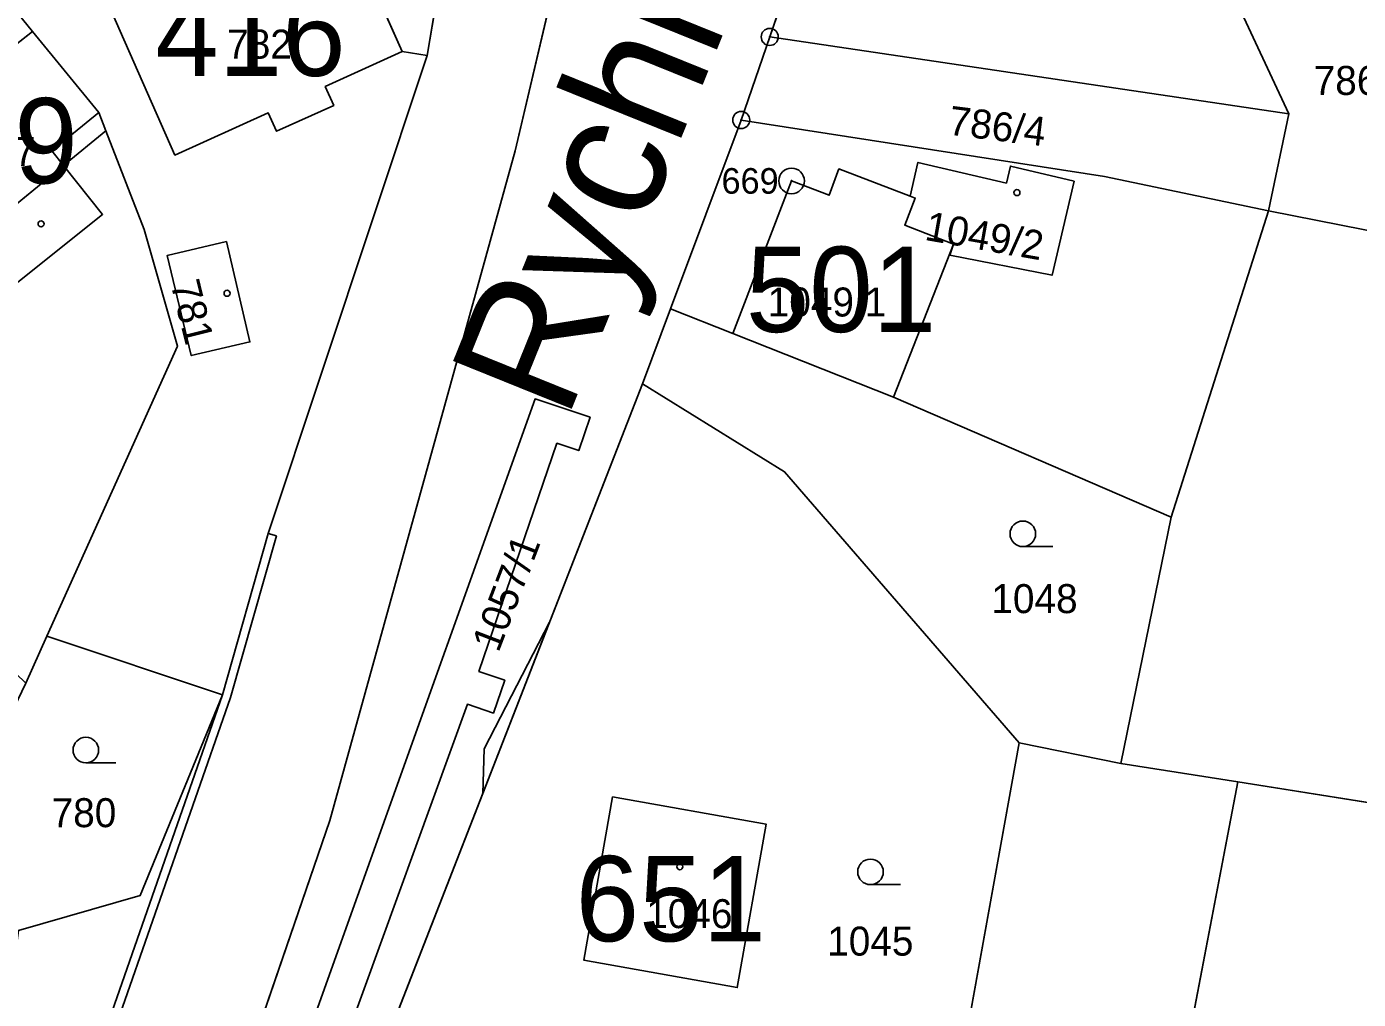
# Model space of a CAD drawing. Extents: x -689422 to -685210, y -987725 to -982160.
# Drawn here: x -686972.5 to -686894.4, y -985510.2 to -985453.2 of the extents above; entities that cross this region are included whole.
import ezdxf

# ---------------------------------------------------------------- set-up
doc = ezdxf.new("R2010")
doc.units = 0
for name, color, linetype in [('KN_Budovy', 7, 'Continuous'), ('KN_Budovy_cisla_domovni', 7, 'Continuous'), ('KN_Hranice_parcel', 7, 'Continuous'), ('KN_Hranice_parcel_vnitrni_kresba', 7, 'Continuous'), ('KN_Parcelni cisla', 7, 'Continuous'), ('KN_Polygon parcely', 7, 'Continuous'), ('KN_Popisy_pomistni nazvy nazvy ulic', 7, 'Continuous'), ('KN_POZEMKY_ORNA PUDA', 7, 'Continuous'), ('KN_POZEMKY_OSTATNI PLOCHA', 7, 'Continuous'), ('KN_POZEMKY_TTP', 7, 'Continuous'), ('KN_POZEMKY_VODNI_PLOCHA', 7, 'Continuous'), ('KN_POZEMKY_ZAHRADA', 7, 'Continuous'), ('KN_POZEMKY_ZASTAVENA PLOCHA', 7, 'Continuous'), ('KN_VYUZITI_07_vodni plocha_tok prirozeny', 7, 'Continuous'), ('KN_VYUZITI_16_ostatni plocha_silnice', 7, 'Continuous'), ('KN_VYUZITI_23_ostatni plocha_manipulacni plocha', 7, 'Continuous'), ('KN_Věcná břemena k části', 7, 'Continuous'), ('KN_Značky bodu BP', 7, 'Continuous'), ('KN_Značky budov', 7, 'Continuous'), ('KN_Značky kultur', 7, 'Continuous')]:
    doc.layers.add(name, color=color, linetype=linetype)

msp = doc.modelspace()

# ---------------------------------------------------------------- linework, layer by layer
at = {"layer": 'KN_Budovy'}
for points in [[(-686958.96, -985447.72), (-686959.02, -985447.58), (-686962.33, -985449.06), (-686962.27, -985449.2), (-686967.79, -985451.67), (-686963.77, -985460.75), (-686958.31, -985458.26), (-686957.81, -985459.35), (-686954.46, -985457.83), (-686954.96, -985456.73), (-686950.45, -985454.67), (-686954.46, -985445.71)], [(-686972.12, -985453.5), (-686980.06, -985459.75), (-686978.51, -985461.7), (-686975.45, -985465.56), (-686970.3, -985461.35), (-686970.98, -985460.49), (-686968.24, -985458.25)], [(-686918.13, -985465.96), (-686920.99, -985464.86), (-686920.38, -985463.27), (-686920.68, -985463.16), (-686924.85, -985461.56), (-686925.43, -985463.1), (-686927.63, -985462.26), (-686931.08, -985471.2), (-686921.65, -985474.93)], [(-686920.99, -985464.86), (-686918.13, -985465.96), (-686918.36, -985466.62), (-686912.36, -985467.79), (-686911.07, -985462.28), (-686914.8, -985461.39), (-686915.04, -985462.39), (-686920.22, -985461.18), (-686920.68, -985463.16), (-686920.38, -985463.27)], [(-686959.38, -985471.7), (-686960.75, -985465.82), (-686964.22, -985466.63), (-686962.81, -985472.5)], [(-686938.12, -985498.38), (-686939.8, -985507.95), (-686930.81, -985509.55), (-686929.11, -985499.98)]]:
    msp.add_lwpolyline(points, close=True, dxfattribs=at)
at = {"layer": 'KN_Hranice_parcel'}
for p, q in [((-686924.23, -985440.23), (-686928.91, -985453.82)), ((-686898.49, -985458.33), (-686903.92, -985446.69)), ((-686973.22, -985452.16), (-686972.12, -985453.5)), ((-686930.58, -985458.69), (-686928.91, -985453.82)), ((-686928.91, -985453.82), (-686898.49, -985458.33)), ((-686898.49, -985458.33), (-686899.67, -985464.02)), ((-686934.72, -985469.76), (-686930.58, -985458.69)), ((-686899.67, -985464.02), (-686905.38, -985481.97)), ((-686899.67, -985464.02), (-686853.8, -985473.06)), ((-686936.37, -985474.16), (-686934.72, -985469.76)), ((-686936.37, -985474.16), (-686952.03, -985514.36)), ((-686905.38, -985481.97), (-686908.32, -985496.41)), ((-686971.28, -985488.96), (-686972.51, -985491.7)), ((-686960.99, -985492.39), (-686971.28, -985488.96)), ((-686914.29, -985495.2), (-686919.95, -985526.63)), ((-686908.32, -985496.41), (-686914.29, -985495.2)), ((-686901.48, -985497.5), (-686908.32, -985496.41)), ((-686901.48, -985497.5), (-686907.26, -985527.81)), ((-686859.38, -985504.18), (-686901.48, -985497.5))]:
    msp.add_line(p, q, dxfattribs=at)
for points in [[(-686884.97, -985696.15), (-686889.09, -985694.37), (-686901.1, -985688.22), (-686917.05, -985678.64), (-686918.68, -985677.23), (-686920.04, -985676.05), (-686941.62, -985653.92), (-686955.63, -985628.43), (-686961.37, -985614.3), (-686966.89, -985593.91), (-686967.34, -985592.3), (-686969.52, -985578.87), (-686970.74, -985554.29), (-686965.73, -985528.29), (-686959, -985512.34), (-686954.7, -985499.76), (-686943.82, -985460.5), (-686939.35, -985441.41)], [(-686946.92, -985442.51), (-686948.98, -985454.9), (-686958.3, -985482.93), (-686960.99, -985492.39)], [(-686967.82, -985459.33), (-686970.3, -985461.35), (-686968.01, -985464.23), (-686973.18, -985468.36), (-686975.45, -985465.56), (-686976.64, -985466.53), (-686979.8, -985462.72), (-686978.51, -985461.7), (-686980.06, -985459.75), (-686972.12, -985453.5)], [(-686972.12, -985453.5), (-686968.24, -985458.25), (-686967.82, -985459.33)], [(-686967.82, -985459.33), (-686965.58, -985465.1), (-686963.63, -985471.94), (-686971.28, -985488.96)], [(-686899.67, -985464.02), (-686909.28, -985462.01), (-686930.58, -985458.69)], [(-686918.13, -985465.96), (-686920.99, -985464.86), (-686920.38, -985463.27), (-686920.68, -985463.16), (-686920.22, -985461.18), (-686915.04, -985462.39), (-686914.8, -985461.39), (-686911.07, -985462.28), (-686912.36, -985467.79), (-686918.36, -985466.62), (-686918.13, -985465.96)], [(-686960.75, -985465.82), (-686964.22, -985466.63), (-686962.81, -985472.5), (-686959.38, -985471.7), (-686960.75, -985465.82)], [(-686905.38, -985481.97), (-686921.65, -985474.93), (-686931.08, -985471.2), (-686934.72, -985469.76)], [(-686914.29, -985495.2), (-686928.04, -985479.31), (-686936.37, -985474.16)], [(-686972.93, -985506.2), (-686965.8, -985504.15), (-686960.99, -985492.39)], [(-686929.11, -985499.98), (-686930.81, -985509.55), (-686939.8, -985507.95), (-686938.12, -985498.38), (-686929.11, -985499.98)]]:
    msp.add_lwpolyline(points, dxfattribs=at)
at = {"layer": 'KN_Hranice_parcel_vnitrni_kresba'}
for p, q in [((-686954.46, -985445.71), (-686950.45, -985454.67)), ((-686963.77, -985460.75), (-686967.79, -985451.67)), ((-686950.45, -985454.67), (-686954.96, -985456.73)), ((-686950.45, -985454.67), (-686948.98, -985454.9)), ((-686954.96, -985456.73), (-686954.46, -985457.83)), ((-686954.46, -985457.83), (-686957.81, -985459.35)), ((-686968.24, -985458.25), (-686970.98, -985460.49)), ((-686958.31, -985458.26), (-686963.77, -985460.75)), ((-686957.81, -985459.35), (-686958.31, -985458.26)), ((-686970.98, -985460.49), (-686970.3, -985461.35)), ((-686975.45, -985465.56), (-686970.3, -985461.35)), ((-686924.85, -985461.56), (-686925.43, -985463.1)), ((-686920.68, -985463.16), (-686924.85, -985461.56)), ((-686927.63, -985462.26), (-686931.08, -985471.2)), ((-686925.43, -985463.1), (-686927.63, -985462.26)), ((-686918.13, -985465.96), (-686921.65, -985474.93)), ((-686960.52, -985492.55), (-686957.82, -985483.07)), ((-686958.3, -985482.93), (-686957.82, -985483.07)), ((-686960.99, -985492.39), (-686967.6, -985511.38)), ((-686967.13, -985511.54), (-686960.52, -985492.55))]:
    msp.add_line(p, q, dxfattribs=at)
at = {"layer": 'KN_Polygon parcely'}
for points in [[(-686966.89, -985593.91), (-686967.34, -985592.3), (-686969.52, -985578.87), (-686970.74, -985554.29), (-686965.73, -985528.29), (-686959, -985512.34), (-686954.7, -985499.76), (-686943.82, -985460.5), (-686939.35, -985441.41), (-686937.42, -985433.45), (-686921.35, -985391.29)], [(-686945.1, -985433.25), (-686945.1, -985434.79), (-686946.92, -985442.51), (-686948.98, -985454.9), (-686958.3, -985482.93), (-686960.99, -985492.39), (-686965.8, -985504.15), (-686972.93, -985506.2), (-686976.88, -985535.55), (-686980.02, -985553.25), (-686980.72, -985562.42), (-686978.45, -985594.79)], [(-686952.03, -985514.36), (-686936.37, -985474.16), (-686934.72, -985469.76), (-686930.58, -985458.69), (-686928.91, -985453.82), (-686924.23, -985440.23), (-686922.89, -985436.32), (-686923.74, -985432.92), (-686926.43, -985433.02), (-686932.9, -985433.27), (-686937.42, -985433.45), (-686939.35, -985441.41), (-686943.82, -985460.5), (-686954.7, -985499.76), (-686959, -985512.34)]]:
    msp.add_lwpolyline(points, dxfattribs=at)
for points in [[(-686898.49, -985458.33), (-686903.92, -985446.69), (-686912.81, -985443.95), (-686912.46, -985441.88), (-686924.23, -985440.23), (-686928.91, -985453.82)], [(-686965.58, -985465.1), (-686963.63, -985471.94), (-686971.28, -985488.96), (-686960.99, -985492.39), (-686958.3, -985482.93), (-686948.98, -985454.9), (-686946.92, -985442.51), (-686955.38, -985443.66), (-686968.5, -985450.09), (-686973.22, -985452.16), (-686972.12, -985453.5), (-686968.24, -985458.25), (-686967.82, -985459.33)], [(-686899.67, -985464.02), (-686853.8, -985473.06), (-686889.38, -985460.75), (-686887.73, -985455.6), (-686849.76, -985465.97), (-686866.37, -985458.83), (-686868.76, -985458.04), (-686869.26, -985459.38), (-686886.97, -985453.1), (-686886.58, -985452.04), (-686903.92, -985446.69), (-686898.49, -985458.33)], [(-686976.64, -985466.53), (-686979.8, -985462.72), (-686978.51, -985461.7), (-686980.06, -985459.75), (-686972.12, -985453.5), (-686973.22, -985452.16), (-686987.05, -985459.42), (-686996.65, -985464.67), (-686992.19, -985471.1), (-686987.32, -985476.27), (-686984.22, -985479.56), (-686980.42, -985483.58), (-686974.94, -985489.39), (-686972.51, -985491.7), (-686971.28, -985488.96), (-686963.63, -985471.94), (-686965.58, -985465.1), (-686967.82, -985459.33), (-686970.3, -985461.35), (-686968.01, -985464.23), (-686973.18, -985468.36), (-686975.45, -985465.56)], [(-686967.82, -985459.33), (-686968.24, -985458.25), (-686972.12, -985453.5), (-686980.06, -985459.75), (-686978.51, -985461.7), (-686979.8, -985462.72), (-686976.64, -985466.53), (-686975.45, -985465.56), (-686973.18, -985468.36), (-686968.01, -985464.23), (-686970.3, -985461.35)], [(-686898.49, -985458.33), (-686928.91, -985453.82), (-686930.58, -985458.69), (-686909.28, -985462.01), (-686899.67, -985464.02)], [(-686899.67, -985464.02), (-686909.28, -985462.01), (-686930.58, -985458.69), (-686934.72, -985469.76), (-686931.08, -985471.2), (-686921.65, -985474.93), (-686905.38, -985481.97)], [(-686918.13, -985465.96), (-686920.99, -985464.86), (-686920.38, -985463.27), (-686920.68, -985463.16), (-686920.22, -985461.18), (-686915.04, -985462.39), (-686914.8, -985461.39), (-686911.07, -985462.28), (-686912.36, -985467.79), (-686918.36, -985466.62)], [(-686918.13, -985465.96), (-686918.36, -985466.62), (-686912.36, -985467.79), (-686911.07, -985462.28), (-686914.8, -985461.39), (-686915.04, -985462.39), (-686920.22, -985461.18), (-686920.68, -985463.16), (-686920.38, -985463.27), (-686920.99, -985464.86)], [(-686905.38, -985481.97), (-686908.32, -985496.41), (-686901.48, -985497.5), (-686859.38, -985504.18), (-686855.37, -985481.77), (-686853.8, -985473.06), (-686899.67, -985464.02)], [(-686960.75, -985465.82), (-686964.22, -985466.63), (-686962.81, -985472.5), (-686959.38, -985471.7)], [(-686960.75, -985465.82), (-686959.38, -985471.7), (-686962.81, -985472.5), (-686964.22, -985466.63)], [(-686934.72, -985469.76), (-686936.37, -985474.16), (-686928.04, -985479.31), (-686914.29, -985495.2), (-686908.32, -985496.41), (-686905.38, -985481.97), (-686921.65, -985474.93), (-686931.08, -985471.2)], [(-686914.29, -985495.2), (-686928.04, -985479.31), (-686936.37, -985474.16), (-686952.03, -985514.36), (-686952.95, -985523.72), (-686947.95, -985524.41), (-686939.94, -985525.05), (-686919.95, -985526.63)], [(-686965.8, -985504.15), (-686960.99, -985492.39), (-686971.28, -985488.96), (-686972.51, -985491.7), (-686977.05, -985501.12), (-686975.51, -985506.94), (-686972.93, -985506.2)], [(-686908.32, -985496.41), (-686914.29, -985495.2), (-686919.95, -985526.63), (-686907.26, -985527.81), (-686901.48, -985497.5)], [(-686901.48, -985497.5), (-686907.26, -985527.81), (-686878.31, -985530.51), (-686859.38, -985504.18)], [(-686929.11, -985499.98), (-686930.81, -985509.55), (-686939.8, -985507.95), (-686938.12, -985498.38)], [(-686929.11, -985499.98), (-686938.12, -985498.38), (-686939.8, -985507.95), (-686930.81, -985509.55)]]:
    msp.add_lwpolyline(points, close=True, dxfattribs=at)
at = {"layer": 'KN_POZEMKY_ORNA PUDA'}
for p, q in [((-686919.95, -985526.63), (-686914.29, -985495.2)), ((-686914.29, -985495.2), (-686908.32, -985496.41)), ((-686908.32, -985496.41), (-686901.48, -985497.5)), ((-686901.48, -985497.5), (-686907.26, -985527.81))]:
    msp.add_line(p, q, dxfattribs=at)
at = {"layer": 'KN_POZEMKY_OSTATNI PLOCHA'}
for p, q in [((-686928.91, -985453.82), (-686924.23, -985440.23)), ((-686924.23, -985440.23), (-686928.91, -985453.82)), ((-686943.82, -985460.5), (-686939.35, -985441.41)), ((-686903.92, -985446.69), (-686898.49, -985458.33)), ((-686898.49, -985458.33), (-686903.92, -985446.69)), ((-686928.91, -985453.82), (-686930.58, -985458.69)), ((-686930.58, -985458.69), (-686928.91, -985453.82)), ((-686898.49, -985458.33), (-686928.91, -985453.82)), ((-686928.91, -985453.82), (-686898.49, -985458.33)), ((-686899.67, -985464.02), (-686898.49, -985458.33)), ((-686898.49, -985458.33), (-686899.67, -985464.02)), ((-686930.58, -985458.69), (-686934.72, -985469.76)), ((-686909.28, -985462.01), (-686930.58, -985458.69)), ((-686954.7, -985499.76), (-686943.82, -985460.5)), ((-686899.67, -985464.02), (-686909.28, -985462.01)), ((-686853.8, -985473.06), (-686899.67, -985464.02)), ((-686934.72, -985469.76), (-686936.37, -985474.16)), ((-686936.37, -985474.16), (-686952.03, -985514.36)), ((-686959, -985512.34), (-686954.7, -985499.76))]:
    msp.add_line(p, q, dxfattribs=at)
at = {"layer": 'KN_POZEMKY_TTP'}
for p, q in [((-686905.38, -985481.97), (-686899.67, -985464.02)), ((-686899.67, -985464.02), (-686853.8, -985473.06)), ((-686908.32, -985496.41), (-686905.38, -985481.97)), ((-686901.48, -985497.5), (-686908.32, -985496.41)), ((-686907.26, -985527.81), (-686901.48, -985497.5)), ((-686901.48, -985497.5), (-686859.38, -985504.18)), ((-686859.38, -985504.18), (-686901.48, -985497.5))]:
    msp.add_line(p, q, dxfattribs=at)
at = {"layer": 'KN_POZEMKY_VODNI_PLOCHA'}
for p, q in [((-686939.35, -985441.41), (-686943.82, -985460.5)), ((-686948.98, -985454.9), (-686946.92, -985442.51)), ((-686958.3, -985482.93), (-686948.98, -985454.9)), ((-686943.82, -985460.5), (-686954.7, -985499.76)), ((-686960.99, -985492.39), (-686958.3, -985482.93)), ((-686965.8, -985504.15), (-686960.99, -985492.39)), ((-686954.7, -985499.76), (-686959, -985512.34)), ((-686972.93, -985506.2), (-686965.8, -985504.15))]:
    msp.add_line(p, q, dxfattribs=at)
at = {"layer": 'KN_POZEMKY_ZAHRADA'}
for p, q in [((-686973.22, -985452.16), (-686972.12, -985453.5)), ((-686972.12, -985453.5), (-686980.06, -985459.75)), ((-686970.3, -985461.35), (-686967.82, -985459.33)), ((-686967.82, -985459.33), (-686965.58, -985465.1)), ((-686968.01, -985464.23), (-686970.3, -985461.35)), ((-686973.18, -985468.36), (-686968.01, -985464.23)), ((-686965.58, -985465.1), (-686963.63, -985471.94)), ((-686936.37, -985474.16), (-686934.72, -985469.76)), ((-686934.72, -985469.76), (-686931.08, -985471.2)), ((-686931.08, -985471.2), (-686921.65, -985474.93)), ((-686963.63, -985471.94), (-686971.28, -985488.96)), ((-686952.03, -985514.36), (-686936.37, -985474.16)), ((-686936.37, -985474.16), (-686928.04, -985479.31)), ((-686928.04, -985479.31), (-686936.37, -985474.16)), ((-686921.65, -985474.93), (-686905.38, -985481.97)), ((-686928.04, -985479.31), (-686914.29, -985495.2)), ((-686914.29, -985495.2), (-686928.04, -985479.31)), ((-686905.38, -985481.97), (-686908.32, -985496.41)), ((-686972.51, -985491.7), (-686971.28, -985488.96)), ((-686971.28, -985488.96), (-686972.51, -985491.7)), ((-686971.28, -985488.96), (-686960.99, -985492.39)), ((-686960.99, -985492.39), (-686965.8, -985504.15)), ((-686914.29, -985495.2), (-686919.95, -985526.63)), ((-686908.32, -985496.41), (-686914.29, -985495.2)), ((-686938.12, -985498.38), (-686939.8, -985507.95)), ((-686929.11, -985499.98), (-686938.12, -985498.38)), ((-686930.81, -985509.55), (-686929.11, -985499.98)), ((-686965.8, -985504.15), (-686972.93, -985506.2)), ((-686939.8, -985507.95), (-686930.81, -985509.55))]:
    msp.add_line(p, q, dxfattribs=at)
at = {"layer": 'KN_POZEMKY_ZASTAVENA PLOCHA'}
for p, q in [((-686946.92, -985442.51), (-686948.98, -985454.9)), ((-686972.12, -985453.5), (-686973.22, -985452.16)), ((-686980.06, -985459.75), (-686972.12, -985453.5)), ((-686968.24, -985458.25), (-686972.12, -985453.5)), ((-686972.12, -985453.5), (-686968.24, -985458.25)), ((-686948.98, -985454.9), (-686958.3, -985482.93)), ((-686967.82, -985459.33), (-686968.24, -985458.25)), ((-686968.24, -985458.25), (-686967.82, -985459.33)), ((-686967.82, -985459.33), (-686970.3, -985461.35)), ((-686965.58, -985465.1), (-686967.82, -985459.33)), ((-686934.72, -985469.76), (-686930.58, -985458.69)), ((-686930.58, -985458.69), (-686909.28, -985462.01)), ((-686970.3, -985461.35), (-686968.01, -985464.23)), ((-686920.22, -985461.18), (-686920.68, -985463.16)), ((-686920.68, -985463.16), (-686920.22, -985461.18)), ((-686915.04, -985462.39), (-686920.22, -985461.18)), ((-686920.22, -985461.18), (-686915.04, -985462.39)), ((-686914.8, -985461.39), (-686915.04, -985462.39)), ((-686915.04, -985462.39), (-686914.8, -985461.39)), ((-686911.07, -985462.28), (-686914.8, -985461.39)), ((-686914.8, -985461.39), (-686911.07, -985462.28)), ((-686912.36, -985467.79), (-686911.07, -985462.28)), ((-686911.07, -985462.28), (-686912.36, -985467.79)), ((-686909.28, -985462.01), (-686899.67, -985464.02)), ((-686920.38, -985463.27), (-686920.99, -985464.86)), ((-686920.99, -985464.86), (-686920.38, -985463.27)), ((-686920.68, -985463.16), (-686920.38, -985463.27)), ((-686920.38, -985463.27), (-686920.68, -985463.16)), ((-686899.67, -985464.02), (-686905.38, -985481.97)), ((-686968.01, -985464.23), (-686973.18, -985468.36)), ((-686920.99, -985464.86), (-686918.13, -985465.96)), ((-686918.13, -985465.96), (-686920.99, -985464.86)), ((-686963.63, -985471.94), (-686965.58, -985465.1)), ((-686960.75, -985465.82), (-686964.22, -985466.63)), ((-686964.22, -985466.63), (-686960.75, -985465.82)), ((-686959.38, -985471.7), (-686960.75, -985465.82)), ((-686960.75, -985465.82), (-686959.38, -985471.7)), ((-686918.13, -985465.96), (-686918.36, -985466.62)), ((-686918.36, -985466.62), (-686918.13, -985465.96)), ((-686964.22, -985466.63), (-686962.81, -985472.5)), ((-686962.81, -985472.5), (-686964.22, -985466.63)), ((-686918.36, -985466.62), (-686912.36, -985467.79)), ((-686912.36, -985467.79), (-686918.36, -985466.62)), ((-686931.08, -985471.2), (-686934.72, -985469.76)), ((-686962.81, -985472.5), (-686959.38, -985471.7)), ((-686959.38, -985471.7), (-686962.81, -985472.5)), ((-686921.65, -985474.93), (-686931.08, -985471.2)), ((-686971.28, -985488.96), (-686963.63, -985471.94)), ((-686905.38, -985481.97), (-686921.65, -985474.93)), ((-686958.3, -985482.93), (-686960.99, -985492.39)), ((-686960.99, -985492.39), (-686971.28, -985488.96)), ((-686939.8, -985507.95), (-686938.12, -985498.38)), ((-686938.12, -985498.38), (-686929.11, -985499.98)), ((-686929.11, -985499.98), (-686930.81, -985509.55)), ((-686930.81, -985509.55), (-686939.8, -985507.95))]:
    msp.add_line(p, q, dxfattribs=at)
at = {"layer": 'KN_VYUZITI_07_vodni plocha_tok prirozeny'}
for p, q in [((-686939.35, -985441.41), (-686943.82, -985460.5)), ((-686948.98, -985454.9), (-686946.92, -985442.51)), ((-686958.3, -985482.93), (-686948.98, -985454.9)), ((-686943.82, -985460.5), (-686954.7, -985499.76)), ((-686960.99, -985492.39), (-686958.3, -985482.93)), ((-686965.8, -985504.15), (-686960.99, -985492.39)), ((-686954.7, -985499.76), (-686959, -985512.34)), ((-686972.93, -985506.2), (-686965.8, -985504.15))]:
    msp.add_line(p, q, dxfattribs=at)
at = {"layer": 'KN_VYUZITI_16_ostatni plocha_silnice'}
for p, q in [((-686924.23, -985440.23), (-686928.91, -985453.82)), ((-686943.82, -985460.5), (-686939.35, -985441.41)), ((-686928.91, -985453.82), (-686930.58, -985458.69)), ((-686930.58, -985458.69), (-686934.72, -985469.76)), ((-686954.7, -985499.76), (-686943.82, -985460.5)), ((-686934.72, -985469.76), (-686936.37, -985474.16)), ((-686936.37, -985474.16), (-686952.03, -985514.36)), ((-686959, -985512.34), (-686954.7, -985499.76))]:
    msp.add_line(p, q, dxfattribs=at)
at = {"layer": 'KN_VYUZITI_23_ostatni plocha_manipulacni plocha'}
for p, q in [((-686928.91, -985453.82), (-686924.23, -985440.23)), ((-686903.92, -985446.69), (-686898.49, -985458.33)), ((-686898.49, -985458.33), (-686903.92, -985446.69)), ((-686930.58, -985458.69), (-686928.91, -985453.82)), ((-686898.49, -985458.33), (-686928.91, -985453.82)), ((-686928.91, -985453.82), (-686898.49, -985458.33)), ((-686899.67, -985464.02), (-686898.49, -985458.33)), ((-686898.49, -985458.33), (-686899.67, -985464.02)), ((-686909.28, -985462.01), (-686930.58, -985458.69)), ((-686899.67, -985464.02), (-686909.28, -985462.01)), ((-686853.8, -985473.06), (-686899.67, -985464.02))]:
    msp.add_line(p, q, dxfattribs=at)
at = {"layer": 'KN_Věcná břemena k části'}
for points in [[(-686960.38, -985534.31), (-686959.77, -985532.34), (-686960.8, -985532.02), (-686946.63, -985492.94), (-686945.1, -985493.46), (-686944.44, -985491.54), (-686945.95, -985491.02), (-686941.38, -985477.64), (-686940.1, -985478.07), (-686939.44, -985476.12), (-686942.66, -985475.04), (-686963.48, -985533.36)], [(-686945.65, -985495.55), (-686945.72, -985498.17), (-686941.81, -985488.13)]]:
    msp.add_lwpolyline(points, close=True, dxfattribs=at)
at = {"layer": 'KN_Značky bodu BP'}
for centre, radius in [((-686928.91, -985453.82), 0.5), ((-686928.91, -985453.82), 0.0303), ((-686930.58, -985458.69), 0.5), ((-686930.58, -985458.69), 0.0303), ((-686927.63, -985462.26), 0.75), ((-686927.63, -985462.26), 0.03)]:
    msp.add_circle(centre, radius, dxfattribs=at)
at = {"layer": 'KN_Značky budov'}
for centre in [(-686914.417, -985462.949), (-686971.617, -985464.779), (-686924.937, -985466.379), (-686960.717, -985468.849), (-686934.177, -985502.469)]:
    msp.add_circle(centre, 0.175, dxfattribs=at)
at = {"layer": 'KN_Značky kultur'}
for p, q in [((-686914.073, -985483.7), (-686912.323, -985483.7)), ((-686968.993, -985496.38), (-686967.243, -985496.38)), ((-686923.003, -985503.52), (-686921.253, -985503.52))]:
    msp.add_line(p, q, dxfattribs=at)
for centre in [(-686914.073, -985482.95), (-686968.993, -985495.63), (-686923.003, -985502.77)]:
    msp.add_circle(centre, 0.75, dxfattribs=at)

# ---------------------------------------------------------------- texts
at = {"layer": 'KN_Budovy_cisla_domovni'}
for s, p in [('416', (-686964.922, -985456.104)), ('259', (-686980.618, -985462.404)), ('501', (-686930.308, -985471.119)), ('651', (-686940.284, -985506.839))]:
    msp.add_text(s, height=5, dxfattribs=at).set_placement(p)
at = {"layer": 'KN_Parcelni cisla'}
for s, p in [('782', (-686960.71, -985455.09)), ('786/3', (-686897.028, -985457.22)), ('797', (-686975.72, -985461.38)), ('1049/1', (-686929.027, -985470.21)), ('1048', (-686915.92, -985487.6)), ('780', (-686971, -985500.15)), ('1046', (-686936.15, -985506.07)), ('1045', (-686925.54, -985507.68))]:
    msp.add_text(s, height=1.7, dxfattribs=at).set_placement(p)
for s, rotation, p in [('786/4', 353, (-686918.487, -985459.541)), ('1049/2', 350, (-686919.885, -985465.711)), ('781', 284, (-686964.034, -985468.295)), ('1057/1', 69, (-686944.811, -985489.96))]:
    msp.add_text(s, height=1.7, rotation=rotation, dxfattribs=at).set_placement(p)
at = {"layer": 'KN_Popisy_pomistni nazvy nazvy ulic'}
msp.add_text('Rychnovská', height=7.5, rotation=68, dxfattribs=at).set_placement((-686940.821, -985476.388))
at = {"layer": 'KN_Značky bodu BP'}
msp.add_text('669', height=1.5, dxfattribs=at).set_placement((-686931.733, -985463.01))

doc.saveas('drawing.dxf')
